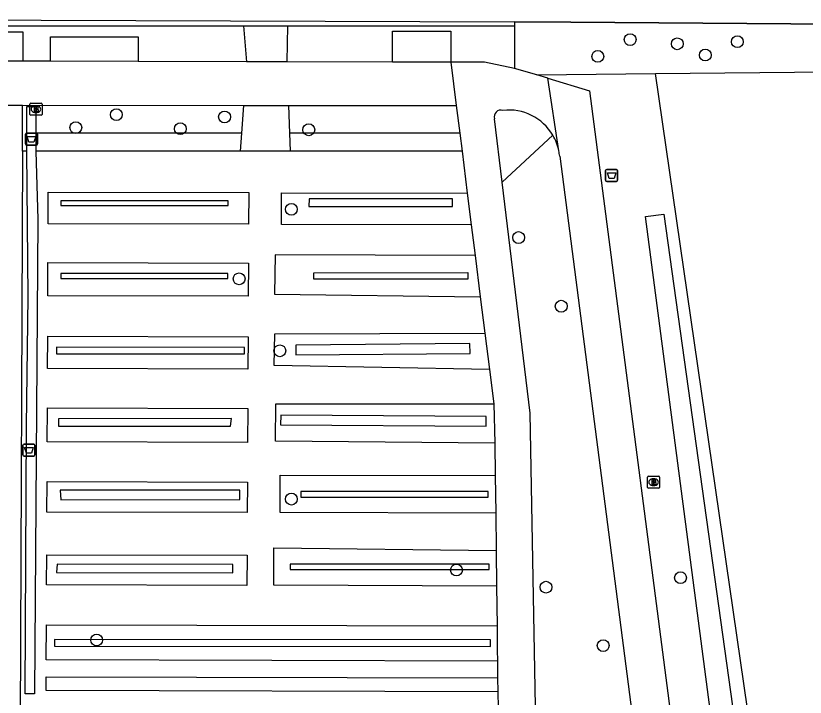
# Model space of a CAD drawing. Extents: x 162157 to 163165, y 378998 to 380775.
# Drawn here: x 162682.4 to 162747.6, y 379908.6 to 379964.9 of the extents above; entities that cross this region are included whole.
import ezdxf

# ---------------------------------------------------------------- set-up
doc = ezdxf.new("R2010")
doc.units = 0
for name, color, linetype in [('IMGEO_Afvalbak', 7, 'Continuous'), ('IMGEO_Boom', 7, 'Continuous'), ('IMGEO_Brandkraan', 7, 'Continuous'), ('IMGEO_Gemengd_bos', 7, 'Continuous'), ('IMGEO_Groenvoorziening', 7, 'Continuous'), ('IMGEO_Haag', 7, 'Continuous'), ('IMGEO_Hek', 7, 'Continuous'), ('IMGEO_Voetpad_gesloten', 7, 'Continuous'), ('IMGEO_Voetpad_halfverhard', 7, 'Continuous')]:
    doc.layers.add(name, color=color, linetype=linetype)

msp = doc.modelspace()

# ---------------------------------------------------------------- linework, layer by layer
at = {"layer": 'IMGEO_Afvalbak'}
for p, q in [((162683.168, 379954.327), (162683.168, 379955.127)), ((162683.168, 379955.127), (162683.168, 379954.327)), ((162683.268, 379955.227), (162684.058, 379955.227)), ((162684.058, 379955.227), (162683.268, 379955.227)), ((162684.158, 379955.127), (162684.158, 379954.327)), ((162684.158, 379954.327), (162684.158, 379955.127)), ((162684.058, 379954.227), (162683.268, 379954.227)), ((162683.268, 379954.227), (162684.058, 379954.227)), ((162731.111, 379951.323), (162731.111, 379952.123)), ((162731.111, 379952.123), (162731.111, 379951.323)), ((162731.211, 379952.223), (162732.001, 379952.223)), ((162732.001, 379952.223), (162731.211, 379952.223)), ((162732.101, 379952.123), (162732.101, 379951.323)), ((162732.101, 379951.323), (162732.101, 379952.123)), ((162732.001, 379951.223), (162731.211, 379951.223)), ((162731.211, 379951.223), (162732.001, 379951.223)), ((162682.96, 379928.628), (162682.96, 379929.428)), ((162682.96, 379929.428), (162682.96, 379928.628)), ((162683.06, 379929.528), (162683.85, 379929.528)), ((162683.85, 379929.528), (162683.06, 379929.528)), ((162683.95, 379929.428), (162683.95, 379928.628)), ((162683.95, 379928.628), (162683.95, 379929.428)), ((162683.85, 379928.528), (162683.06, 379928.528)), ((162683.06, 379928.528), (162683.85, 379928.528))]:
    msp.add_line(p, q, dxfattribs=at)
for points in [[(162683.311, 379954.941), (162684.015, 379954.941), (162683.866, 379954.471), (162683.46, 379954.471), (162683.311, 379954.941)], [(162731.254, 379951.937), (162731.958, 379951.937), (162731.809, 379951.467), (162731.403, 379951.467), (162731.254, 379951.937)], [(162683.103, 379929.242), (162683.807, 379929.242), (162683.658, 379928.772), (162683.252, 379928.772), (162683.103, 379929.242)]]:
    msp.add_lwpolyline(points, dxfattribs=at)
for centre, start, end in [((162683.268, 379955.127), 90, 180), ((162683.268, 379955.127), 90, 180), ((162684.058, 379955.127), 0, 90), ((162684.058, 379955.127), 360, 90), ((162683.268, 379954.327), 180, 270), ((162683.268, 379954.327), 180, 270), ((162684.058, 379954.327), 270, 0), ((162684.058, 379954.327), 270, 0), ((162731.211, 379952.123), 90, 180), ((162731.211, 379952.123), 90, 180), ((162732.001, 379952.123), 0, 90), ((162732.001, 379952.123), 360, 90), ((162731.211, 379951.323), 180, 270), ((162731.211, 379951.323), 180, 270), ((162732.001, 379951.323), 270, 0), ((162732.001, 379951.323), 270, 0), ((162683.06, 379929.428), 90, 180), ((162683.06, 379929.428), 90, 180), ((162683.85, 379929.428), 0, 90), ((162683.85, 379929.428), 360, 90), ((162683.06, 379928.628), 180, 270), ((162683.06, 379928.628), 180, 270), ((162683.85, 379928.628), 270, 0), ((162683.85, 379928.628), 270, 0)]:
    msp.add_arc(centre, 0.1, start, end, dxfattribs=at)
at = {"layer": 'IMGEO_Boom'}
for centre in [(162733.139, 379962.946), (162741.999, 379962.771), (162737.033, 379962.599), (162730.464, 379961.557), (162739.346, 379961.669), (162690.683, 379956.745), (162699.622, 379956.554), (162687.332, 379955.674), (162695.966, 379955.584), (162706.581, 379955.497), (162705.146, 379948.924), (162723.92, 379946.59), (162700.827, 379943.18), (162727.442, 379940.918), (162704.189, 379937.235), (162705.146, 379924.983), (162718.786, 379919.122), (162737.299, 379918.487), (162726.183, 379917.704), (162689.055, 379913.342), (162730.91, 379912.877)]:
    msp.add_circle(centre, 0.489, dxfattribs=at)
at = {"layer": 'IMGEO_Brandkraan'}
for p, q in [((162683.537, 379956.77), (162683.537, 379957.622)), ((162683.612, 379957.696), (162684.464, 379957.696)), ((162684.025, 379957.476), (162684.05, 379957.476)), ((162684.538, 379957.622), (162684.538, 379956.77)), ((162684.464, 379956.696), (162683.612, 379956.696)), ((162684.048, 379956.916), (162684.023, 379956.916)), ((162734.572, 379925.954), (162734.572, 379926.806)), ((162734.647, 379926.88), (162735.499, 379926.88)), ((162735.06, 379926.66), (162735.085, 379926.66)), ((162735.573, 379926.806), (162735.573, 379925.954)), ((162735.083, 379926.1), (162735.058, 379926.1)), ((162735.499, 379925.88), (162734.647, 379925.88))]:
    msp.add_line(p, q, dxfattribs=at)
for points in [[(162683.537, 379956.77), (162683.537, 379957.622)], [(162683.612, 379957.696), (162684.464, 379957.696)], [(162683.885, 379957.396), (162683.885, 379956.996), (162684.098, 379956.996)], [(162684.116, 379957.396), (162683.885, 379957.396)], [(162684.064, 379957.315), (162684.01, 379957.315), (162684.01, 379957.239)], [(162684.01, 379957.239), (162684.063, 379957.239)], [(162684.538, 379957.622), (162684.538, 379956.77)], [(162684.464, 379956.696), (162683.612, 379956.696)], [(162684.072, 379957.163), (162684.01, 379957.163), (162684.01, 379957.082)], [(162684.01, 379957.082), (162684.072, 379957.082)], [(162734.572, 379925.954), (162734.572, 379926.806)], [(162734.647, 379926.88), (162735.499, 379926.88)], [(162734.92, 379926.58), (162734.92, 379926.18), (162735.133, 379926.18)], [(162735.151, 379926.58), (162734.92, 379926.58)], [(162735.573, 379926.806), (162735.573, 379925.954)], [(162735.099, 379926.499), (162735.045, 379926.499), (162735.045, 379926.423)], [(162735.045, 379926.423), (162735.098, 379926.423)], [(162735.107, 379926.347), (162735.045, 379926.347), (162735.045, 379926.266)], [(162735.045, 379926.266), (162735.107, 379926.266)], [(162735.499, 379925.88), (162734.647, 379925.88)]]:
    msp.add_lwpolyline(points, dxfattribs=at)
for centre, radius, start, end in [((162683.614, 379957.62), 0.0765, 91.55205, 178.44795), ((162683.614, 379957.62), 0.0765, 91.55205, 178.44795), ((162684.065, 379957.277), 0.0379, 267.82845, 90.93552), ((162684.12, 379957.251), 0.145, 59.4692, 91.53667), ((162684.145, 379957.298), 0.0922, 285.51372, 58.15012), ((162684.462, 379957.62), 0.0765, 1.55205, 88.44795), ((162684.462, 379957.62), 0.0765, 1.55205, 88.44795), ((162683.614, 379956.772), 0.0765, 181.55205, 268.44795), ((162683.614, 379956.772), 0.0765, 181.55205, 268.44795), ((162684.073, 379957.122), 0.0404, 269.87594, 90.50774), ((162684.104, 379957.247), 0.251, 268.66757, 293.53466), ((162684.15, 379957.106), 0.105, 301.31148, 78.98903), ((162684.462, 379956.772), 0.0765, 271.55205, 358.44795), ((162684.462, 379956.772), 0.0765, 271.55205, 358.44795), ((162734.649, 379926.804), 0.0765, 91.55205, 178.44795), ((162734.649, 379926.804), 0.0765, 91.55205, 178.44795), ((162735.155, 379926.435), 0.145, 59.4692, 91.53667), ((162735.497, 379926.804), 0.0765, 1.55205, 88.44795), ((162735.497, 379926.804), 0.0765, 1.55205, 88.44795), ((162734.649, 379925.956), 0.0765, 181.55205, 268.44795), ((162734.649, 379925.956), 0.0765, 181.55205, 268.44795), ((162735.1, 379926.461), 0.0379, 267.82845, 90.93552), ((162735.108, 379926.306), 0.0404, 269.87594, 90.50774), ((162735.139, 379926.431), 0.251, 268.66757, 293.53466), ((162735.18, 379926.482), 0.0922, 285.51372, 58.15012), ((162735.185, 379926.29), 0.105, 301.31148, 78.98903), ((162735.497, 379925.956), 0.0765, 271.55205, 358.44795), ((162735.497, 379925.956), 0.0765, 271.55205, 358.44795)]:
    msp.add_arc(centre, radius, start, end, dxfattribs=at)
for centre, major_axis, ratio, start_param, end_param in [((162684.024, 379957.196), (-0.387, 0.002), 0.722429, 4.712389, 7.853982), ((162684.049, 379957.196), (-0.39, 0.002), 0.717154, 1.570796, 4.712389), ((162735.059, 379926.38), (-0.387, 0.002), 0.722429, 4.712389, 7.853982), ((162735.084, 379926.38), (-0.39, 0.002), 0.717154, 1.570796, 4.712389)]:
    msp.add_ellipse(centre, major_axis=major_axis, ratio=ratio, start_param=start_param, end_param=end_param, dxfattribs=at)
at = {"layer": 'IMGEO_Gemengd_bos'}
msp.add_lwpolyline([(162813.211, 379963.914), (162786.431, 379963.941), (162728.235, 379964.385), (162723.569, 379964.403)], dxfattribs=at)
at = {"layer": 'IMGEO_Groenvoorziening'}
for points in [[(162723.569, 379964.085), (162723.569, 379960.556)], [(162678.871, 379961.173), (162678.871, 379963.593), (162682.955, 379963.593), (162682.955, 379961.163)], [(162685.246, 379961.157), (162685.246, 379963.17), (162692.471, 379963.17), (162692.471, 379961.139)], [(162713.489, 379961.088), (162713.489, 379963.639), (162718.323, 379963.639), (162718.323, 379961.076)], [(162735.22, 379960.131), (162821.333, 379960.967), (162808.18, 379882.912), (162799.905, 379824.507), (162794.835, 379821.724)], [(162725.42, 379960.036), (162735.22, 379960.131)], [(162738.121, 379894.551), (162744.6, 379895.491), (162735.22, 379960.131)], [(162701.175, 379957.514), (162701.013, 379955.213)], [(162705.006, 379955.213), (162704.925, 379957.511)], [(162701.013, 379955.213), (162684.022, 379955.213)], [(162701.013, 379955.213), (162700.908, 379953.732)], [(162705.059, 379953.732), (162705.006, 379955.213)], [(162719.058, 379955.213), (162705.006, 379955.213)], [(162726.756, 379955.037), (162722.557, 379951.168)], [(162683.289, 379953.734), (162682.914, 379953.734)], [(162700.908, 379953.732), (162684.022, 379953.732)], [(162705.059, 379953.732), (162700.908, 379953.732)], [(162719.244, 379953.732), (162705.059, 379953.732)], [(162685.047, 379947.727), (162685.058, 379950.344), (162701.616, 379950.301), (162701.605, 379947.685), (162685.047, 379947.727)], [(162720.008, 379947.637), (162704.324, 379947.678), (162704.335, 379950.295), (162719.68, 379950.255)], [(162734.415, 379948.339), (162735.913, 379948.522), (162742.953, 379898.198), (162741.01, 379897.899), (162734.415, 379948.339)], [(162720.326, 379945.101), (162703.792, 379945.166), (162703.748, 379941.916), (162720.755, 379941.687)], [(162701.579, 379941.737), (162685.021, 379941.779), (162685.033, 379944.521), (162701.59, 379944.479), (162701.579, 379941.737)], [(162701.564, 379938.399), (162701.553, 379935.731), (162684.995, 379935.775), (162685.007, 379938.441), (162701.564, 379938.399)], [(162721.51, 379935.68), (162703.726, 379936.027), (162703.777, 379938.632), (162721.133, 379938.679)], [(162701.539, 379932.481), (162701.527, 379929.661), (162684.97, 379929.704), (162684.982, 379932.524), (162701.539, 379932.481)], [(162721.955, 379929.608), (162703.827, 379929.772), (162703.854, 379932.84), (162721.866, 379932.864)], [(162722.025, 379923.819), (162704.223, 379923.865), (162704.231, 379926.954), (162721.987, 379926.92)], [(162701.513, 379926.387), (162701.502, 379923.871), (162684.946, 379923.914), (162684.956, 379926.429), (162701.513, 379926.387)], [(162722.097, 379917.801), (162703.683, 379917.875), (162703.696, 379920.96), (162722.062, 379920.745)], [(162701.488, 379920.342), (162701.477, 379917.855), (162684.919, 379917.897), (162684.93, 379920.385), (162701.488, 379920.342)], [(162722.171, 379911.604), (162684.893, 379911.699), (162684.906, 379914.596), (162722.137, 379914.5)], [(162722.202, 379909.064), (162684.882, 379909.159), (162684.887, 379910.302), (162722.188, 379910.206)]]:
    msp.add_lwpolyline(points, dxfattribs=at)
at = {"layer": 'IMGEO_Haag'}
for points in [[(162638.124, 379964.912), (162676.61, 379964.586), (162723.569, 379964.403)], [(162723.569, 379964.403), (162723.569, 379964.085)], [(162638.124, 379964.085), (162701.175, 379964.085)], [(162701.175, 379964.085), (162704.85, 379964.085)], [(162701.175, 379964.085), (162701.43, 379961.117)], [(162704.798, 379961.109), (162704.85, 379964.085)], [(162704.85, 379964.085), (162723.569, 379964.085)], [(162683.289, 379953.734), (162683.289, 379957.431), (162684.022, 379957.431), (162684.022, 379955.213)], [(162684.022, 379955.213), (162684.022, 379953.732)], [(162684.022, 379953.732), (162684.204, 379948.091), (162683.909, 379908.901), (162683.151, 379908.901), (162683.262, 379931.031), (162683.403, 379941.688), (162683.289, 379953.734)], [(162699.913, 379949.616), (162686.081, 379949.616), (162686.081, 379949.229), (162699.911, 379949.229), (162699.913, 379949.616)], [(162718.456, 379949.802), (162706.622, 379949.802), (162706.586, 379949.161), (162718.456, 379949.161), (162718.456, 379949.802)], [(162699.887, 379943.626), (162686.101, 379943.626), (162686.101, 379943.218), (162699.885, 379943.218), (162699.887, 379943.626)], [(162719.717, 379943.696), (162719.718, 379943.156), (162707.007, 379943.143), (162707.007, 379943.683), (162719.717, 379943.696)], [(162719.909, 379937.025), (162719.903, 379937.825), (162705.517, 379937.714), (162705.523, 379936.914), (162719.909, 379937.025)], [(162701.266, 379937.52), (162685.745, 379937.532), (162685.739, 379936.992), (162701.265, 379936.98), (162701.266, 379937.52)], [(162721.246, 379931.802), (162704.263, 379931.924), (162704.257, 379931.124), (162721.24, 379931.002), (162721.246, 379931.802)], [(162700.205, 379931.648), (162685.895, 379931.606), (162685.897, 379931), (162700.119, 379931), (162700.205, 379931.648)], [(162700.88, 379924.937), (162700.88, 379925.717), (162686.051, 379925.717), (162686.089, 379924.931), (162700.88, 379924.937)], [(162721.403, 379925.608), (162705.928, 379925.608), (162705.926, 379925.144), (162721.409, 379925.144), (162721.403, 379925.608)], [(162700.294, 379919.586), (162685.786, 379919.615), (162685.726, 379918.924), (162700.293, 379918.896), (162700.294, 379919.586)], [(162721.475, 379919.617), (162705.043, 379919.617), (162705.043, 379919.154), (162721.481, 379919.154), (162721.475, 379919.617)], [(162721.598, 379913.345), (162685.559, 379913.379), (162685.558, 379912.839), (162721.597, 379912.805), (162721.598, 379913.345)]]:
    msp.add_lwpolyline(points, dxfattribs=at)
at = {"layer": 'IMGEO_Hek'}
for points in [[(162676.61, 379964.586), (162723.569, 379964.403)], [(162723.569, 379964.403), (162728.235, 379964.385)], [(162728.235, 379964.385), (162786.431, 379963.941), (162813.211, 379963.914)]]:
    msp.add_lwpolyline(points, dxfattribs=at)
at = {"layer": 'IMGEO_Voetpad_gesloten'}
for points in [[(162723.569, 379960.556), (162721.106, 379961.069), (162718.323, 379961.076)], [(162718.323, 379961.076), (162718.772, 379957.497)], [(162725.42, 379960.036), (162723.569, 379960.556)], [(162726.344, 379959.758), (162725.42, 379960.036)], [(162727.245, 379953.762), (162726.344, 379959.758)], [(162726.344, 379959.758), (162729.781, 379958.726), (162738.121, 379894.551)], [(162679.743, 379957.53), (162682.928, 379957.532)], [(162682.914, 379953.734), (162682.928, 379957.532)], [(162718.772, 379957.497), (162719.058, 379955.213)], [(162722.557, 379951.168), (162721.921, 379956.409)], [(162719.058, 379955.213), (162719.244, 379953.732)], [(162682.914, 379953.734), (162682.736, 379906.573)], [(162719.244, 379953.732), (162719.68, 379950.255)], [(162727.313, 379953.312), (162733.265, 379907.359)], [(162725.352, 379906.326), (162724.876, 379932.078), (162722.557, 379951.168)], [(162719.68, 379950.255), (162720.008, 379947.637)], [(162720.008, 379947.637), (162720.326, 379945.101)], [(162720.326, 379945.101), (162720.755, 379941.687)], [(162720.755, 379941.687), (162721.133, 379938.679)], [(162721.133, 379938.679), (162721.51, 379935.68)], [(162721.51, 379935.68), (162721.866, 379932.864)], [(162721.866, 379932.864), (162721.955, 379929.608)], [(162721.955, 379929.608), (162721.987, 379926.92)], [(162721.987, 379926.92), (162722.025, 379923.819)], [(162722.025, 379923.819), (162722.062, 379920.745)], [(162722.062, 379920.745), (162722.097, 379917.801)], [(162722.097, 379917.801), (162722.137, 379914.5)], [(162722.137, 379914.5), (162722.16, 379912.528), (162722.171, 379911.604)], [(162722.171, 379911.604), (162722.188, 379910.206)], [(162722.188, 379910.206), (162722.202, 379909.064)], [(162722.202, 379909.064), (162722.218, 379907.749)]]:
    msp.add_lwpolyline(points, dxfattribs=at)
for centre, radius, start, end in [((162722.458, 379956.564), 0.559, 72.62504, 196.14107), ((162723.114, 379952.908), 4.218, 30.30955, 96.66025), ((162723.106, 379952.906), 4.227, 11.68762, 30.27896), ((162723.073, 379952.901), 4.26, 5.53095, 11.65509)]:
    msp.add_arc(centre, radius, start, end, dxfattribs=at)
at = {"layer": 'IMGEO_Voetpad_halfverhard'}
for points in [[(162682.955, 379961.163), (162678.871, 379961.173)], [(162685.246, 379961.157), (162682.955, 379961.163)], [(162692.471, 379961.139), (162685.246, 379961.157)], [(162701.43, 379961.117), (162692.471, 379961.139)], [(162704.798, 379961.109), (162701.43, 379961.117)], [(162713.489, 379961.088), (162704.798, 379961.109)], [(162718.323, 379961.076), (162713.489, 379961.088)], [(162682.928, 379957.532), (162701.175, 379957.514)], [(162701.175, 379957.514), (162704.925, 379957.511)], [(162704.925, 379957.511), (162718.772, 379957.497)]]:
    msp.add_lwpolyline(points, dxfattribs=at)

doc.saveas('drawing.dxf')
